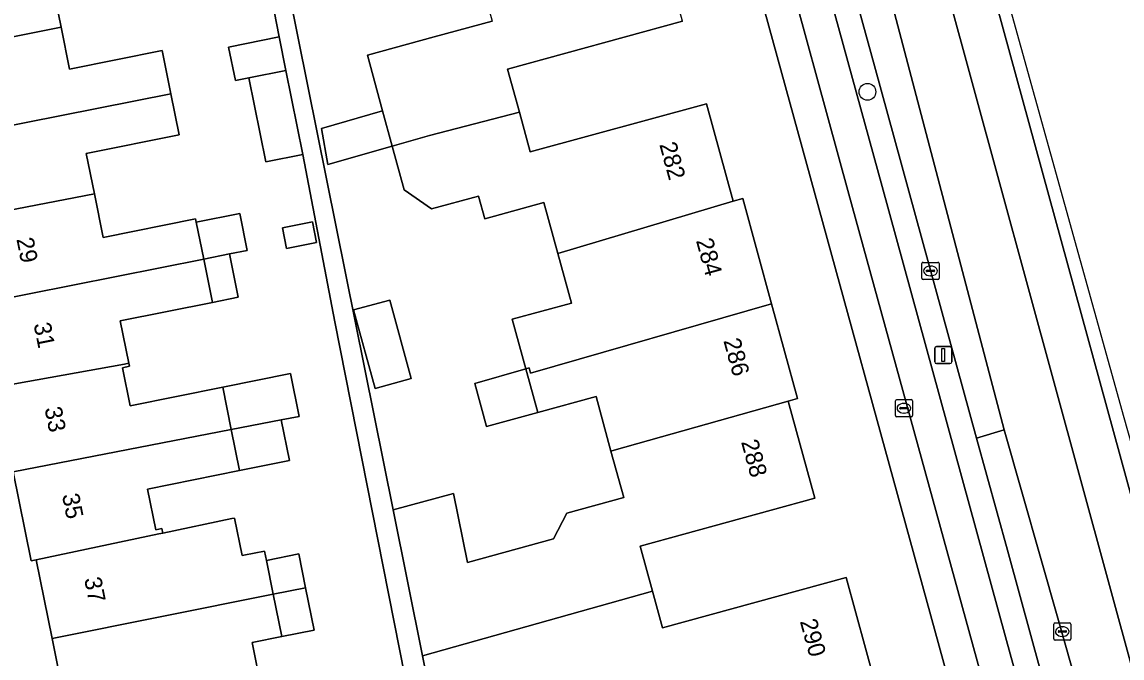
# Model space of a CAD drawing. Extents: x 162250 to 162661, y 380743 to 381606.
# Drawn here: x 162527.2 to 162591.3, y 381023.3 to 381060.4 of the extents above; entities that cross this region are included whole.
import ezdxf

# ---------------------------------------------------------------- set-up
doc = ezdxf.new("R2010")
doc.units = 0
for name, color, linetype in [('IMGEO_Berm_open', 7, 'Continuous'), ('IMGEO_Boom', 7, 'Continuous'), ('IMGEO_Brandkraan', 7, 'Continuous'), ('IMGEO_Erf', 7, 'Continuous'), ('IMGEO_Fietspad_gesloten', 7, 'Continuous'), ('IMGEO_Kolk', 7, 'Continuous'), ('IMGEO_Lichtmast', 7, 'Continuous'), ('IMGEO_OVBaan_gesloten', 7, 'Continuous'), ('IMGEO_Pand', 7, 'Continuous'), ('IMGEO_Pand_nummerreeks', 7, 'Continuous'), ('IMGEO_Parkeervlak_open', 7, 'Continuous'), ('IMGEO_Rijbaan_regionaal_gesloten', 7, 'Continuous'), ('IMGEO_Voetpad_open', 7, 'Continuous')]:
    doc.layers.add(name, color=color, linetype=linetype)

msp = doc.modelspace()

# ---------------------------------------------------------------- linework, layer by layer
at = {"layer": 'IMGEO_Berm_open'}
for points in [[(162592.274, 381001.837), (162591.654, 381004.101), (162589.676, 381011.325), (162589.374, 381012.428), (162588.729, 381014.74), (162587.55, 381018.956), (162586.053, 381024.406), (162584.626, 381029.598), (162582.831, 381036.134), (162576.877, 381057.835), (162575.087, 381064.36), (162574.627, 381066.044), (162569.261, 381085.65), (162567.483, 381092.185), (162564.577, 381102.79)], [(162573.052, 381066.398), (162577.335, 381050.801), (162584.526, 381024.553), (162587.309, 381014.367), (162588.433, 381010.254), (162590.219, 381003.716), (162603.154, 380956.316), (162606.977, 380942.372), (162608.338, 380937.386), (162611.747, 380924.889)]]:
    msp.add_lwpolyline(points, dxfattribs=at)
at = {"layer": 'IMGEO_Boom'}
msp.add_circle((162576.468, 381056.326), 0.489, dxfattribs=at)
at = {"layer": 'IMGEO_Brandkraan'}
for p, q in [((162578.098, 381037.452), (162578.098, 381038.304)), ((162578.173, 381038.378), (162579.025, 381038.378)), ((162579.099, 381038.304), (162579.099, 381037.452)), ((162578.357, 381037.872), (162578.357, 381037.884)), ((162578.795, 381037.835), (162578.397, 381037.835)), ((162578.4, 381037.921), (162578.798, 381037.921)), ((162578.586, 381038.158), (162578.611, 381038.158)), ((162578.841, 381037.884), (162578.841, 381037.872)), ((162579.025, 381037.378), (162578.173, 381037.378)), ((162578.609, 381037.598), (162578.584, 381037.598))]:
    msp.add_line(p, q, dxfattribs=at)
for points in [[(162578.098, 381037.452), (162578.098, 381038.304)], [(162578.173, 381038.378), (162579.025, 381038.378)], [(162579.099, 381038.304), (162579.099, 381037.452)], [(162579.025, 381037.378), (162578.173, 381037.378)]]:
    msp.add_lwpolyline(points, dxfattribs=at)
for centre, radius, start, end in [((162578.175, 381038.302), 0.0765, 91.55205, 178.44795), ((162578.175, 381038.302), 0.0765, 91.55205, 178.44795), ((162579.023, 381038.302), 0.0765, 1.55205, 88.44795), ((162579.023, 381038.302), 0.0765, 1.55205, 88.44795), ((162578.397, 381037.881), 0.0403, 85.87752, 175.75265), ((162578.394, 381037.871), 0.0366, 178.93798, 274.71019), ((162578.798, 381037.878), 0.043, 264.86636, 352.45326), ((162578.802, 381037.883), 0.0386, 1.73085, 96.63898), ((162578.175, 381037.454), 0.0765, 181.55205, 268.44795), ((162578.175, 381037.454), 0.0765, 181.55205, 268.44795), ((162579.023, 381037.454), 0.0765, 271.55205, 358.44795), ((162579.023, 381037.454), 0.0765, 271.55205, 358.44795)]:
    msp.add_arc(centre, radius, start, end, dxfattribs=at)
for centre, major_axis, ratio, start_param, end_param in [((162578.585, 381037.878), (-0.387, 0.002), 0.722429, 4.712389, 7.853982), ((162578.61, 381037.878), (-0.39, 0.002), 0.717154, 1.570796, 4.712389)]:
    msp.add_ellipse(centre, major_axis=major_axis, ratio=ratio, start_param=start_param, end_param=end_param, dxfattribs=at)
at = {"layer": 'IMGEO_Erf'}
for points in [[(162590.707, 380987.36), (162583.561, 381013.383), (162568.771, 381067.243), (162550.23, 381135.191), (162548.044, 381143.201), (162544.023, 381142.428), (162543.35, 381142.299), (162530.217, 381139.774), (162529.938, 381139.71), (162526.734, 381139.031), (162526.506, 381138.986), (162505.307, 381134.801)], [(162533.885, 381106.188), (162548.818, 381031.958), (162552.344, 381032.907), (162553.154, 381028.882), (162558.17, 381030.254), (162558.942, 381031.759), (162562.261, 381032.666), (162561.52, 381035.375), (162560.651, 381038.555), (162557.255, 381037.626), (162554.262, 381036.807), (162553.575, 381039.32), (162556.556, 381040.18), (162555.768, 381043.062), (162559.216, 381044.005), (162558.423, 381046.902), (162557.612, 381049.866), (162554.168, 381048.924), (162553.804, 381050.253), (162551.065, 381049.503), (162549.468, 381050.604), (162548.77, 381053.157), (162545.02, 381052.083), (162544.646, 381054.192), (162548.208, 381055.212), (162547.319, 381058.46), (162551.217, 381059.526), (162554.598, 381060.451)], [(162551.707, 381011.128), (162545.431, 381042.907), (162543.553, 381052.67), (162541.399, 381052.236), (162540.41, 381057.142), (162539.626, 381056.984), (162539.231, 381058.939), (162542.17, 381059.531), (162540.637, 381067.452)], [(162528.958, 381062.595), (162529.461, 381060.096), (162529.956, 381057.641), (162535.352, 381058.728), (162535.858, 381056.219), (162536.341, 381053.823), (162530.929, 381052.733), (162531.403, 381050.381), (162531.916, 381047.833), (162537.305, 381048.919), (162537.344, 381048.728), (162539.882, 381049.24), (162540.318, 381047.081), (162539.283, 381046.875), (162539.791, 381044.356), (162538.286, 381044.053), (162532.911, 381042.97), (162533.409, 381040.5), (162533.445, 381040.322), (162533.049, 381040.242), (162533.497, 381038.015), (162538.888, 381039.101), (162542.831, 381039.895), (162543.334, 381037.402), (162542.293, 381037.2), (162542.771, 381034.825), (162539.868, 381034.24), (162534.501, 381033.158), (162534.977, 381030.792), (162535.335, 381030.864), (162535.39, 381030.592), (162539.42, 381031.442), (162539.574, 381031.475), (162540.016, 381029.285), (162540.108, 381029.303), (162541.322, 381029.548), (162541.432, 381029.001), (162543.324, 381029.383), (162543.72, 381027.415), (162544.218, 381024.941), (162542.327, 381024.56), (162540.6, 381024.212), (162541.132, 381021.573)], [(162565.692, 381060.447), (162555.492, 381057.653), (162556.178, 381055.147), (162556.815, 381052.823), (162567.082, 381055.635), (162568.637, 381049.954), (162569.197, 381050.108), (162570.878, 381043.971), (162572.393, 381038.437), (162571.849, 381038.288), (162573.399, 381032.628), (162563.227, 381029.842), (162563.946, 381027.216), (162564.531, 381025.078), (162575.226, 381028.007), (162576.919, 381021.824)], [(162522.143, 381040.929), (162529.31, 381005.466), (162530.582, 381000), (162532.797, 380989.217), (162535.562, 380989.8), (162534.55, 380994.844), (162533.553, 380999.816), (162533.516, 381000), (162532.586, 381004.64), (162531.573, 381009.689), (162531.896, 381009.754), (162530.915, 381014.622), (162529.951, 381019.403), (162528.936, 381024.444), (162528.01, 381029.037), (162527.714, 381028.978), (162526.67, 381034.16)]]:
    msp.add_lwpolyline(points, dxfattribs=at)
for points in [[(162542.365, 381048.399), (162544.117, 381048.752), (162544.36, 381047.547), (162542.608, 381047.194)], [(162546.517, 381043.608), (162548.629, 381044.186), (162549.88, 381039.609), (162547.768, 381039.032)]]:
    msp.add_lwpolyline(points, close=True, dxfattribs=at)
at = {"layer": 'IMGEO_Fietspad_gesloten'}
for points in [[(162508.721, 381294.058), (162520.721, 381250), (162524.95, 381234.475), (162526.439, 381228.987), (162532.158, 381208.274), (162537.019, 381190.487), (162538.98, 381183.33), (162547.107, 381153.663), (162547.143, 381153.533), (162549.695, 381144.216), (162549.852, 381143.643), (162552.836, 381132.744), (162558.72, 381111.249), (162561.27, 381101.934), (162571.085, 381066.091), (162575.392, 381050.363), (162582.804, 381023.355), (162585.413, 381013.87), (162586.64, 381009.407), (162588.336, 381003.241), (162600.985, 380956.955), (162611.456, 380918.623), (162619.54, 380889.111), (162626.231, 380864.638)], [(162611.747, 380924.889), (162608.338, 380937.386), (162606.977, 380942.372), (162603.154, 380956.316), (162590.219, 381003.716), (162588.433, 381010.254), (162587.309, 381014.367), (162584.526, 381024.553), (162577.335, 381050.801), (162573.052, 381066.398), (162562.992, 381103.198), (162560.736, 381111.446), (162554.806, 381133.124), (162551.645, 381144.647), (162551.592, 381144.84), (162548.984, 381154.395), (162540.943, 381183.77), (162539.144, 381190.342), (162536.398, 381200.372), (162535.609, 381203.223), (162535.353, 381204.147), (162534.863, 381206.056), (162528.007, 381231.163)]]:
    msp.add_lwpolyline(points, dxfattribs=at)
at = {"layer": 'IMGEO_Kolk'}
for p, q in [((162579.643, 381045.459), (162579.643, 381046.311)), ((162579.718, 381046.385), (162580.57, 381046.385)), ((162580.131, 381046.165), (162580.156, 381046.165)), ((162580.644, 381046.311), (162580.644, 381045.459)), ((162580.57, 381045.385), (162579.718, 381045.385)), ((162579.902, 381045.879), (162579.902, 381045.891)), ((162580.34, 381045.842), (162579.942, 381045.842)), ((162579.945, 381045.928), (162580.343, 381045.928)), ((162580.154, 381045.605), (162580.129, 381045.605)), ((162580.386, 381045.891), (162580.386, 381045.879)), ((162587.329, 381024.43), (162587.329, 381025.282)), ((162587.404, 381025.356), (162588.256, 381025.356)), ((162587.588, 381024.85), (162587.588, 381024.862)), ((162587.631, 381024.899), (162588.029, 381024.899)), ((162587.817, 381025.136), (162587.842, 381025.136)), ((162588.072, 381024.862), (162588.072, 381024.85)), ((162588.33, 381025.282), (162588.33, 381024.43)), ((162588.256, 381024.356), (162587.404, 381024.356)), ((162588.026, 381024.813), (162587.628, 381024.813)), ((162587.84, 381024.576), (162587.815, 381024.576))]:
    msp.add_line(p, q, dxfattribs=at)
for points in [[(162579.643, 381045.459), (162579.643, 381046.311)], [(162579.718, 381046.385), (162580.57, 381046.385)], [(162580.644, 381046.311), (162580.644, 381045.459)], [(162580.57, 381045.385), (162579.718, 381045.385)], [(162587.329, 381024.43), (162587.329, 381025.282)], [(162587.404, 381025.356), (162588.256, 381025.356)], [(162588.33, 381025.282), (162588.33, 381024.43)], [(162588.256, 381024.356), (162587.404, 381024.356)]]:
    msp.add_lwpolyline(points, dxfattribs=at)
for centre, radius, start, end in [((162579.72, 381046.309), 0.0765, 91.55205, 178.44795), ((162579.72, 381046.309), 0.0765, 91.55205, 178.44795), ((162580.568, 381046.309), 0.0765, 1.55205, 88.44795), ((162580.568, 381046.309), 0.0765, 1.55205, 88.44795), ((162579.72, 381045.461), 0.0765, 181.55205, 268.44795), ((162579.72, 381045.461), 0.0765, 181.55205, 268.44795), ((162579.942, 381045.888), 0.0403, 85.87752, 175.75265), ((162579.939, 381045.878), 0.0366, 178.93798, 274.71019), ((162580.343, 381045.885), 0.043, 264.86636, 352.45326), ((162580.347, 381045.89), 0.0386, 1.73085, 96.63898), ((162580.568, 381045.461), 0.0765, 271.55205, 358.44795), ((162580.568, 381045.461), 0.0765, 271.55205, 358.44795), ((162587.406, 381025.28), 0.0765, 91.55205, 178.44795), ((162587.406, 381025.28), 0.0765, 91.55205, 178.44795), ((162587.628, 381024.859), 0.0403, 85.87752, 175.75265), ((162587.625, 381024.849), 0.0366, 178.93798, 274.71019), ((162588.029, 381024.856), 0.043, 264.86636, 352.45326), ((162588.033, 381024.861), 0.0386, 1.73085, 96.63898), ((162588.254, 381025.28), 0.0765, 1.55205, 88.44795), ((162588.254, 381025.28), 0.0765, 1.55205, 88.44795), ((162587.406, 381024.432), 0.0765, 181.55205, 268.44795), ((162587.406, 381024.432), 0.0765, 181.55205, 268.44795), ((162588.254, 381024.432), 0.0765, 271.55205, 358.44795), ((162588.254, 381024.432), 0.0765, 271.55205, 358.44795)]:
    msp.add_arc(centre, radius, start, end, dxfattribs=at)
for centre, major_axis, ratio, start_param, end_param in [((162580.13, 381045.885), (-0.387, 0.002), 0.722429, 4.712389, 7.853982), ((162580.155, 381045.885), (-0.39, 0.002), 0.717154, 1.570796, 4.712389), ((162587.816, 381024.856), (-0.387, 0.002), 0.722429, 4.712389, 7.853982), ((162587.841, 381024.856), (-0.39, 0.002), 0.717154, 1.570796, 4.712389)]:
    msp.add_ellipse(centre, major_axis=major_axis, ratio=ratio, start_param=start_param, end_param=end_param, dxfattribs=at)
at = {"layer": 'IMGEO_Lichtmast'}
for p, q in [((162580.391, 381040.577), (162580.391, 381041.377)), ((162580.391, 381041.377), (162580.391, 381040.577)), ((162580.491, 381041.477), (162581.281, 381041.477)), ((162581.281, 381041.477), (162580.491, 381041.477)), ((162581.381, 381041.377), (162581.381, 381040.577)), ((162581.381, 381040.577), (162581.381, 381041.377)), ((162581.281, 381040.477), (162580.491, 381040.477)), ((162580.491, 381040.477), (162581.281, 381040.477))]:
    msp.add_line(p, q, dxfattribs=at)
msp.add_lwpolyline([(162580.811, 381041.352), (162580.961, 381041.352), (162580.961, 381040.602), (162580.811, 381040.602), (162580.811, 381041.352)], dxfattribs=at)
for centre, start, end in [((162580.491, 381041.377), 90, 180), ((162580.491, 381041.377), 90, 180), ((162581.281, 381041.377), 0, 90), ((162581.281, 381041.377), 360, 90), ((162580.491, 381040.577), 180, 270), ((162580.491, 381040.577), 180, 270), ((162581.281, 381040.577), 270, 0), ((162581.281, 381040.577), 270, 0)]:
    msp.add_arc(centre, 0.1, start, end, dxfattribs=at)
at = {"layer": 'IMGEO_OVBaan_gesloten'}
msp.add_lwpolyline([(162587.606, 381025.501), (162584.449, 381036.623), (162582.831, 381036.134), (162584.626, 381029.598), (162586.053, 381024.406), (162587.55, 381018.956), (162588.729, 381014.74), (162589.374, 381012.428), (162591.173, 381012.938), (162590.528, 381015.212)], close=True, dxfattribs=at)
at = {"layer": 'IMGEO_Pand'}
for points in [[(162533.831, 381066.093), (162521.099, 381063.551), (162522.091, 381058.627), (162529.461, 381060.096), (162528.958, 381062.595), (162534.318, 381063.675)], [(162565.692, 381060.447), (162564.181, 381065.963), (162553.801, 381063.367), (162554.598, 381060.451), (162551.217, 381059.526), (162547.319, 381058.46), (162548.208, 381055.212), (162548.77, 381053.157), (162550.938, 381053.778), (162556.178, 381055.147), (162555.492, 381057.653)], [(162523.086, 381053.69), (162535.858, 381056.219), (162535.352, 381058.728), (162529.956, 381057.641), (162529.461, 381060.096), (162522.091, 381058.627)], [(162542.17, 381059.531), (162539.231, 381058.939), (162539.626, 381056.984), (162540.41, 381057.142), (162542.564, 381057.576)], [(162542.564, 381057.576), (162540.41, 381057.142), (162541.399, 381052.236), (162543.553, 381052.67)], [(162523.086, 381053.69), (162524.041, 381048.952), (162531.403, 381050.381), (162530.929, 381052.733), (162536.341, 381053.823), (162535.858, 381056.219)], [(162548.77, 381053.157), (162549.468, 381050.604), (162551.065, 381049.503), (162553.804, 381050.253), (162554.168, 381048.924), (162557.612, 381049.866), (162558.423, 381046.902), (162568.637, 381049.954), (162567.082, 381055.635), (162556.815, 381052.823), (162556.178, 381055.147), (162550.938, 381053.778)], [(162548.208, 381055.212), (162544.646, 381054.192), (162545.02, 381052.083), (162548.77, 381053.157)], [(162537.344, 381048.728), (162537.305, 381048.919), (162531.916, 381047.833), (162531.403, 381050.381), (162524.041, 381048.952), (162525.032, 381044.035), (162537.778, 381046.575)], [(162570.878, 381043.971), (162569.197, 381050.108), (162568.637, 381049.954), (162558.423, 381046.902), (162559.216, 381044.005), (162555.768, 381043.062), (162556.556, 381040.18), (162556.744, 381040.233), (162556.829, 381039.919)], [(162537.344, 381048.728), (162537.778, 381046.575), (162539.283, 381046.875), (162540.318, 381047.081), (162539.882, 381049.24)], [(162542.365, 381048.399), (162542.608, 381047.194), (162544.36, 381047.547), (162544.117, 381048.752)], [(162539.283, 381046.875), (162537.778, 381046.575), (162538.286, 381044.053), (162539.791, 381044.356)], [(162526.015, 381039.158), (162533.155, 381040.449), (162533.409, 381040.5), (162532.911, 381042.97), (162538.286, 381044.053), (162537.778, 381046.575), (162525.032, 381044.035)], [(162546.517, 381043.608), (162547.768, 381039.032), (162549.88, 381039.609), (162548.629, 381044.186)], [(162571.849, 381038.288), (162572.393, 381038.437), (162570.878, 381043.971), (162556.829, 381039.919), (162556.744, 381040.233), (162556.556, 381040.18), (162557.255, 381037.626), (162560.651, 381038.555), (162561.52, 381035.375), (162561.703, 381035.424)], [(162539.385, 381036.634), (162538.888, 381039.101), (162533.497, 381038.015), (162533.049, 381040.242), (162533.445, 381040.322), (162533.409, 381040.5), (162533.155, 381040.449), (162526.015, 381039.158), (162525.676, 381039.09), (162526.67, 381034.16)], [(162538.888, 381039.101), (162539.385, 381036.634), (162542.293, 381037.2), (162543.334, 381037.402), (162542.831, 381039.895)], [(162556.556, 381040.18), (162553.575, 381039.32), (162554.262, 381036.807), (162557.255, 381037.626)], [(162571.849, 381038.288), (162561.703, 381035.424), (162561.52, 381035.375), (162562.261, 381032.666), (162558.942, 381031.759), (162558.17, 381030.254), (162553.154, 381028.882), (162552.344, 381032.907), (162548.818, 381031.958), (162550.533, 381023.433), (162563.946, 381027.216), (162563.227, 381029.842), (162573.399, 381032.628)], [(162542.293, 381037.2), (162539.385, 381036.634), (162539.868, 381034.24), (162542.771, 381034.825)], [(162528.01, 381029.037), (162535.165, 381030.546), (162535.39, 381030.592), (162535.335, 381030.864), (162534.977, 381030.792), (162534.501, 381033.158), (162539.868, 381034.24), (162539.385, 381036.634), (162526.67, 381034.16), (162527.714, 381028.978)], [(162535.39, 381030.592), (162535.165, 381030.546), (162528.01, 381029.037), (162528.936, 381024.444), (162541.828, 381027.035), (162541.432, 381029.001), (162541.322, 381029.548), (162540.108, 381029.303), (162540.016, 381029.285), (162539.574, 381031.475), (162539.42, 381031.442)], [(162541.432, 381029.001), (162541.828, 381027.035), (162543.72, 381027.415), (162543.324, 381029.383)], [(162543.72, 381027.415), (162541.828, 381027.035), (162542.327, 381024.56), (162544.218, 381024.941)], [(162576.919, 381021.824), (162575.226, 381028.007), (162564.531, 381025.078), (162563.946, 381027.216), (162550.533, 381023.433), (162551.343, 381019.404), (162560.726, 381021.97), (162562.344, 381021.154), (162565.851, 381022.113), (162566.703, 381018.997)], [(162529.951, 381019.403), (162537.346, 381020.838), (162541.132, 381021.573), (162540.6, 381024.212), (162542.327, 381024.56), (162541.828, 381027.035), (162528.936, 381024.444)]]:
    msp.add_lwpolyline(points, close=True, dxfattribs=at)
at = {"layer": 'IMGEO_Parkeervlak_open'}
for points in [[(162584.449, 381036.623), (162577.173, 381064.266), (162565.639, 381106.468)], [(162575.087, 381064.36), (162576.877, 381057.835)], [(162576.877, 381057.835), (162582.831, 381036.134)], [(162582.831, 381036.134), (162584.449, 381036.623)]]:
    msp.add_lwpolyline(points, dxfattribs=at)
at = {"layer": 'IMGEO_Rijbaan_regionaal_gesloten'}
for points in [[(162604.23, 380992.009), (162599.016, 381010.476), (162591.435, 381037.32), (162559.589, 381151.874), (162545.39, 381202.947), (162544.673, 381202.753), (162544.818, 381202.219), (162545.081, 381201.258)], [(162543.432, 381200.793), (162543.152, 381201.827), (162543.029, 381202.295), (162540.124, 381201.475), (162556.025, 381141.32), (162556.267, 381140.725), (162561.982, 381119.806), (162563.768, 381113.225), (162565.639, 381106.468), (162577.173, 381064.266), (162584.449, 381036.623), (162587.606, 381025.501), (162590.528, 381015.212), (162591.173, 381012.938), (162595.042, 380999.313), (162597.541, 380990.23), (162600.546, 380991.029), (162599.675, 380994.301)], [(162600.62, 381000.709), (162572.292, 381104.139), (162571.442, 381107.069)], [(162571.442, 381107.069), (162572.292, 381104.139), (162600.62, 381000.709)], [(162569.2, 381106.245), (162570.083, 381102.662), (162593.627, 381016.375), (162598.128, 380999.927)], [(162598.128, 380999.927), (162593.627, 381016.375), (162570.083, 381102.662)]]:
    msp.add_lwpolyline(points, dxfattribs=at)
at = {"layer": 'IMGEO_Voetpad_open'}
for points in [[(162561.27, 381101.934), (162558.72, 381111.249), (162552.836, 381132.744), (162549.852, 381143.643), (162548.044, 381143.201), (162550.23, 381135.191), (162568.771, 381067.243), (162583.561, 381013.383), (162590.707, 380987.36)], [(162540.637, 381067.452), (162542.17, 381059.531), (162542.564, 381057.576), (162543.553, 381052.67), (162545.431, 381042.907), (162551.707, 381011.128), (162551.715, 381011.13), (162552.232, 381008.563), (162552.716, 381006.163), (162552.689, 381006.158), (162555.014, 380994.529), (162556.31, 380994.716), (162551.343, 381019.404), (162550.533, 381023.433), (162548.818, 381031.958), (162533.885, 381106.188)], [(162626.231, 380864.638), (162619.54, 380889.111), (162611.456, 380918.623), (162600.985, 380956.955), (162588.336, 381003.241), (162586.64, 381009.407), (162585.413, 381013.87), (162582.804, 381023.355), (162575.392, 381050.363), (162571.085, 381066.091), (162561.27, 381101.934)]]:
    msp.add_lwpolyline(points, dxfattribs=at)

# ---------------------------------------------------------------- texts
at = {"layer": 'IMGEO_Pand_nummerreeks'}
for s, rotation, p in [('282', 285.30802, (162564.331, 381053.261)), ('29', 281.39592, (162526.856, 381047.738)), ('284', 285.3145, (162566.468, 381047.653)), ('31', 281.39438, (162527.856, 381042.779)), ('286', 285.3145, (162568.066, 381041.818)), ('33', 281.3949, (162528.493, 381037.87)), ('288', 285.31506, (162569.097, 381035.918)), ('35', 281.3949, (162529.512, 381032.814)), ('37', 281.39592, (162530.803, 381027.935)), ('290', 285.31061, (162572.524, 381025.454))]:
    msp.add_text(s, height=1, rotation=rotation, dxfattribs=at).set_placement(p)

doc.saveas('drawing.dxf')
